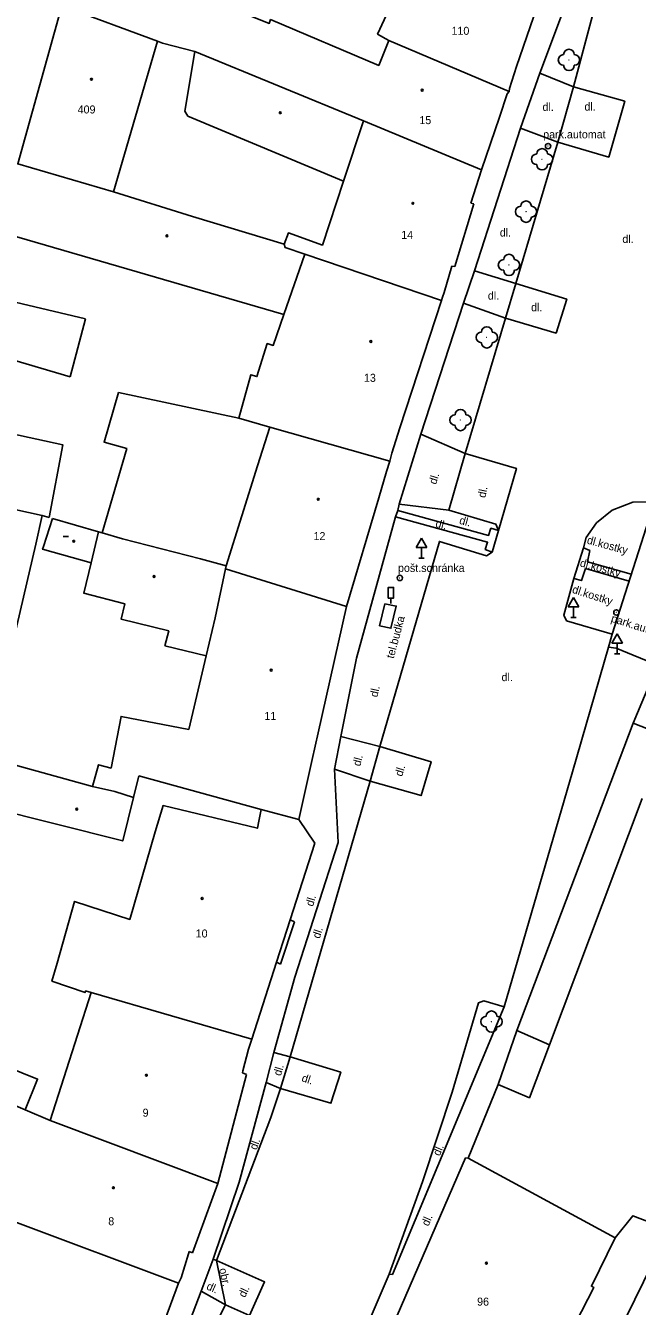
# Model space of a CAD drawing. Extents: x -794191 to -788944, y -1117087 to -1105044.
# Drawn here: x -791591.4 to -791534.1, y -1110475.6 to -1110355.6 of the extents above; entities that cross this region are included whole.
import ezdxf

# ---------------------------------------------------------------- set-up
doc = ezdxf.new("R2010")
doc.units = 0
for name, color, linetype in [('Doplněk polohopisu', 7, 'Continuous'), ('Doplňkové značky', 7, 'Continuous'), ('Hranice - ploty_ zdi', 7, 'Continuous'), ('Komunikace', 7, 'Continuous'), ('Pomocné popisy', 7, 'Continuous'), ('Stavební objekty', 7, 'Continuous'), ('Zeleň', 7, 'Continuous'), ('Značky druhů budov', 7, 'Continuous'), ('Čísla popisná', 7, 'Continuous')]:
    doc.layers.add(name, color=color, linetype=linetype)

msp = doc.modelspace()

# ---------------------------------------------------------------- linework, layer by layer
at = {"layer": 'Doplněk polohopisu'}
for p, q in [((-791543.24, -1110360.08), (-791540.47, -1110352.62)), ((-791536.47, -1110412.63), (-791532.546, -1110400.313)), ((-791536.81, -1110413.84), (-791536.09, -1110413.95)), ((-791536.09, -1110413.95), (-791532.24, -1110415.54)), ((-791558.23, -1110423.15), (-791559.14, -1110426.39)), ((-791559.14, -1110426.39), (-791562.48, -1110425.28)), ((-791568.91, -1110454.63), (-791571.42, -1110463.97)), ((-791573.56, -1110471.3), (-791572.69, -1110475.45))]:
    msp.add_line(p, q, dxfattribs=at)
for points in [[(-791543.24, -1110360.08), (-791545.06, -1110365.22), (-791541.56, -1110366.53)], [(-791541.56, -1110366.53), (-791540.1, -1110361.35), (-791543.24, -1110360.08)], [(-791545.06, -1110365.22), (-791549.38, -1110378.6), (-791545.49, -1110379.79)], [(-791545.49, -1110379.79), (-791546.47, -1110383.02), (-791550.4, -1110381.62), (-791549.38, -1110378.6)], [(-791550.25, -1110395.71), (-791554.41, -1110393.89), (-791550.4, -1110381.62)], [(-791554.41, -1110393.89), (-791556.43, -1110400.45), (-791551.78, -1110401.01)], [(-791550.25, -1110395.71), (-791551.78, -1110401.01), (-791547.36, -1110402.34), (-791547.12, -1110402.91)], [(-791556.43, -1110400.45), (-791556.55, -1110401.05), (-791556.77, -1110401.64), (-791548.14, -1110404.02), (-791548.37, -1110404.69), (-791547.73, -1110404.95)], [(-791547.12, -1110402.91), (-791547.84, -1110402.71), (-791548.05, -1110403.38), (-791556.55, -1110401.05)], [(-791556.77, -1110401.64), (-791560.43, -1110414.88), (-791561.91, -1110422.21)], [(-791539.17, -1110404.55), (-791538.57, -1110404.8), (-791538.79, -1110405.85), (-791534.684, -1110407.023)], [(-791534.884, -1110407.652), (-791538.98, -1110406.47), (-791539.35, -1110407.62), (-791540.05, -1110407.43)], [(-791562.48, -1110425.28), (-791561.91, -1110422.21), (-791558.23, -1110423.15)], [(-791562.48, -1110425.28), (-791562.15, -1110432.16), (-791566.21, -1110444.76), (-791568.19, -1110451.84), (-791566.66, -1110452.24)], [(-791557.38, -1110472.58), (-791557.06, -1110472.62), (-791546.59, -1110447.55)], [(-791568.19, -1110451.84), (-791568.91, -1110454.63), (-791567.56, -1110455.19), (-791566.66, -1110452.24)], [(-791573.56, -1110471.3), (-791573.87, -1110471.19), (-791571.42, -1110463.97)], [(-791572.69, -1110475.45), (-791575, -1110474.19), (-791573.87, -1110471.19)], [(-791575, -1110474.19), (-791576.88, -1110479.18), (-791574.91, -1110479.86)]]:
    msp.add_lwpolyline(points, dxfattribs=at)
at = {"layer": 'Doplňkové značky'}
for p, q in [((-791554.34, -1110403.634), (-791554.84, -1110404.5)), ((-791554.34, -1110403.634), (-791553.84, -1110404.5)), ((-791554.84, -1110404.5), (-791553.84, -1110404.5)), ((-791554.34, -1110405.5), (-791554.34, -1110404.5)), ((-791554.59, -1110405.5), (-791554.09, -1110405.5)), ((-791557.2, -1110409.75), (-791557.2, -1110409.25)), ((-791540.09, -1110409.194), (-791540.59, -1110410.06)), ((-791540.09, -1110409.194), (-791539.59, -1110410.06)), ((-791540.59, -1110410.06), (-791539.59, -1110410.06)), ((-791540.09, -1110411.06), (-791540.09, -1110410.06)), ((-791540.34, -1110411.06), (-791539.84, -1110411.06)), ((-791536.02, -1110412.614), (-791536.52, -1110413.48)), ((-791536.02, -1110412.614), (-791535.52, -1110413.48)), ((-791536.52, -1110413.48), (-791535.52, -1110413.48)), ((-791536.27, -1110414.48), (-791535.77, -1110414.48)), ((-791536.02, -1110414.48), (-791536.02, -1110413.48))]:
    msp.add_line(p, q, dxfattribs=at)
msp.add_lwpolyline([(-791557.45, -1110409.25), (-791556.95, -1110409.25), (-791556.95, -1110408.25), (-791557.45, -1110408.25)], close=True, dxfattribs=at)
for centre, radius in [((-791542.481, -1110366.91), 0.25), ((-791542.481, -1110366.91), 0.0005), ((-791556.37, -1110407.37), 0.25), ((-791556.37, -1110407.37), 0.0005), ((-791536.081, -1110410.6), 0.25), ((-791536.081, -1110410.6), 0.0005)]:
    msp.add_circle(centre, radius, dxfattribs=at)
at = {"layer": 'Hranice - ploty_ zdi'}
for p, q in [((-791566.25, -1110439.59), (-791567.54, -1110443.56)), ((-791566.65, -1110439.39), (-791566.25, -1110439.59)), ((-791567.92, -1110443.37), (-791567.54, -1110443.56))]:
    msp.add_line(p, q, dxfattribs=at)
for points in [[(-791558.29, -1110411.84), (-791557.2, -1110412.08), (-791556.71, -1110410), (-791557.76, -1110409.8)], [(-791557.76, -1110409.8), (-791558.29, -1110411.84)]]:
    msp.add_lwpolyline(points, dxfattribs=at)
at = {"layer": 'Komunikace'}
for points in [[(-791547.73, -1110404.95), (-791547.12, -1110402.91), (-791545.45, -1110397.11), (-791550.25, -1110395.71), (-791546.47, -1110383.02), (-791541.73, -1110384.42), (-791540.73, -1110381.25), (-791545.49, -1110379.79), (-791541.56, -1110366.53), (-791536.8, -1110367.94), (-791535.3, -1110362.71), (-791540.1, -1110361.35), (-791536.38, -1110347.37), (-791534.12, -1110347.94)], [(-791560.72, -1110480.4), (-791557.38, -1110472.58), (-791554.25, -1110463.94), (-791551.48, -1110455.54), (-791549.01, -1110447.16), (-791548.51, -1110446.98), (-791546.59, -1110447.55), (-791540.2, -1110425.54), (-791536.81, -1110413.84), (-791536.47, -1110412.63), (-791540.74, -1110411.37), (-791540.99, -1110410.84), (-791540.05, -1110407.43), (-791539.17, -1110404.55), (-791538.9, -1110403.57), (-791537.94, -1110402.21), (-791536.48, -1110401.01), (-791534.54, -1110400.27), (-791532.87, -1110400.23), (-791531.04, -1110400.7), (-791528.05, -1110401.83)], [(-791558.23, -1110423.15), (-791552.66, -1110403.95), (-791548.24, -1110405.29), (-791547.73, -1110404.95)], [(-791582.68, -1110495.27), (-791576.54, -1110483.05), (-791574.37, -1110484.19), (-791572.74, -1110481), (-791574.91, -1110479.86), (-791572.69, -1110475.45), (-791570.45, -1110476.46), (-791569.04, -1110473.32), (-791573.56, -1110471.3), (-791568.46, -1110457.9), (-791567.56, -1110455.19), (-791562.83, -1110456.58), (-791561.9, -1110453.67), (-791566.66, -1110452.24), (-791559.14, -1110426.39), (-791554.38, -1110427.75), (-791553.44, -1110424.58), (-791558.23, -1110423.15)]]:
    msp.add_lwpolyline(points, dxfattribs=at)
at = {"layer": 'Stavební objekty'}
for p, q in [((-791542.96, -1110352.24), (-791545.43, -1110359.44)), ((-791557.41, -1110357.01), (-791546.14, -1110361.8)), ((-791545.43, -1110359.44), (-791546.1, -1110361.51)), ((-791546.1, -1110361.51), (-791546.14, -1110361.8)), ((-791559.78, -1110364.55), (-791548.72, -1110369.14)), ((-791549.73, -1110372.26), (-791548.72, -1110369.14)), ((-791551.21, -1110378.2), (-791549.44, -1110372.31)), ((-791549.73, -1110372.26), (-791549.44, -1110372.31)), ((-791565.27, -1110377.03), (-791552.47, -1110381.38)), ((-791551.5, -1110378.15), (-791551.21, -1110378.2)), ((-791585.83, -1110383.09), (-791594.29, -1110381.09)), ((-791552.47, -1110381.38), (-791556.36, -1110393.29)), ((-791587.26, -1110388.53), (-791585.83, -1110383.09)), ((-791595.6, -1110386.07), (-791587.26, -1110388.53)), ((-791582.72, -1110389.98), (-791571.46, -1110392.4)), ((-791571.46, -1110392.4), (-791568.54, -1110393.24)), ((-791568.54, -1110393.24), (-791569.7, -1110396.87)), ((-791568.54, -1110393.24), (-791557.31, -1110396.43)), ((-791556.36, -1110393.29), (-791557.13, -1110395.68)), ((-791557.31, -1110396.43), (-791557.62, -1110397.39)), ((-791557.13, -1110395.68), (-791557.31, -1110396.43)), ((-791572.63, -1110406.22), (-791569.7, -1110396.87)), ((-791557.62, -1110397.39), (-791558.35, -1110399.87)), ((-791558.35, -1110399.87), (-791561.36, -1110410.05)), ((-791584.59, -1110403.05), (-791588.92, -1110401.8)), ((-791575.04, -1110405.59), (-791572.63, -1110406.22)), ((-791572.63, -1110406.22), (-791572.7, -1110406.51)), ((-791572.7, -1110406.51), (-791561.36, -1110410.05)), ((-791561.36, -1110410.05), (-791564.02, -1110421.89)), ((-791574.52, -1110414.66), (-791578.39, -1110413.73)), ((-791534.51, -1110420.97), (-791532.24, -1110415.54)), ((-791564.02, -1110421.89), (-791564.57, -1110424.37)), ((-791564.57, -1110424.37), (-791565.83, -1110430.01)), ((-791581.34, -1110427.93), (-791580.84, -1110425.9)), ((-791569.35, -1110429.06), (-791580.84, -1110425.9)), ((-791569.35, -1110429.06), (-791565.83, -1110430.01)), ((-791564.32, -1110432.2), (-791565.83, -1110430.01)), ((-791566.65, -1110439.39), (-791564.32, -1110432.2)), ((-791566.65, -1110439.39), (-791567.92, -1110443.37)), ((-791567.92, -1110443.37), (-791570.24, -1110450.59)), ((-791585.28, -1110446.21), (-791589.13, -1110458.18)), ((-791585.28, -1110446.21), (-791570.24, -1110450.59)), ((-791547.16, -1110454.82), (-791545.41, -1110449.76)), ((-791545.41, -1110449.76), (-791542.36, -1110451.1)), ((-791570.56, -1110451.52), (-791571.08, -1110453.54)), ((-791570.24, -1110450.59), (-791570.56, -1110451.52)), ((-791570.73, -1110453.88), (-791573.43, -1110464.11)), ((-791571.08, -1110453.54), (-791571.11, -1110453.72)), ((-791571.11, -1110453.72), (-791570.73, -1110453.88)), ((-791549.98, -1110461.71), (-791547.16, -1110454.82)), ((-791589.13, -1110458.18), (-791573.43, -1110464.11)), ((-791558.69, -1110481.24), (-791550.21, -1110461.69)), ((-791550.21, -1110461.69), (-791549.98, -1110461.71)), ((-791549.98, -1110461.71), (-791536.18, -1110469.19)), ((-791573.43, -1110464.11), (-791575.8, -1110470.6)), ((-791592.46, -1110467.69), (-791577.12, -1110473.42)), ((-791576.1, -1110470.48), (-791575.8, -1110470.6)), ((-791577.12, -1110473.42), (-791583.09, -1110489.66))]:
    msp.add_line(p, q, dxfattribs=at)
for points in [[(-791588.05, -1110353.77), (-791585.91, -1110348.42), (-791568.61, -1110355.42), (-791568.48, -1110355.06), (-791558.35, -1110359.35), (-791557.41, -1110357.01)], [(-791592.17, -1110368.58), (-791588.05, -1110353.77), (-791579.09, -1110357.07)], [(-791557.41, -1110357.01), (-791558.45, -1110356.41), (-791557.42, -1110354.19), (-791558.98, -1110353.47)], [(-791575.58, -1110358.04), (-791578.61, -1110357.25), (-791579.09, -1110357.07), (-791583.2, -1110371.2)], [(-791561.65, -1110370.2), (-791576.23, -1110364.1), (-791576.5, -1110363.63), (-791575.58, -1110358.04), (-791559.78, -1110364.55)], [(-791546.14, -1110361.8), (-791546.31, -1110362), (-791547.04, -1110364.19), (-791548.72, -1110369.14)], [(-791567.2, -1110376.11), (-791566.81, -1110375.04), (-791563.63, -1110376.18), (-791561.65, -1110370.2), (-791559.78, -1110364.55)], [(-791567.23, -1110382.69), (-791595.73, -1110374.41), (-791593.9, -1110368.09), (-791592.17, -1110368.58), (-791583.2, -1110371.2), (-791575.81, -1110373.5), (-791567.2, -1110376.11), (-791567.1, -1110376.41), (-791565.27, -1110377.03)], [(-791571.46, -1110392.4), (-791570.32, -1110388.33), (-791569.76, -1110388.5), (-791568.79, -1110385.41), (-791568.23, -1110385.58), (-791567.23, -1110382.69), (-791565.27, -1110377.03)], [(-791552.47, -1110381.38), (-791552.36, -1110381.05), (-791552.23, -1110380.61), (-791551.5, -1110378.15)], [(-791582.72, -1110389.98), (-791584.08, -1110394.63), (-791581.96, -1110395.24), (-791584.26, -1110403.14)], [(-791589.24, -1110401.71), (-791587.94, -1110394.91), (-791597, -1110392.94)], [(-791590.49, -1110404.19), (-791593.1, -1110415.47), (-791601.41, -1110413.52), (-791598.33, -1110399.68), (-791589.88, -1110401.53)], [(-791589.24, -1110401.71), (-791589.88, -1110401.53), (-791590.49, -1110404.19)], [(-791588.92, -1110401.8), (-791589.76, -1110404.42), (-791589.84, -1110404.67), (-791585.3, -1110405.96), (-791584.59, -1110403.05)], [(-791584.59, -1110403.05), (-791584.26, -1110403.14), (-791582.36, -1110403.69), (-791575.04, -1110405.59)], [(-791585.3, -1110405.96), (-791585.99, -1110408.78), (-791582.15, -1110409.8), (-791582.49, -1110411.22), (-791578.02, -1110412.31), (-791578.39, -1110413.73)], [(-791585.16, -1110426.89), (-791584.61, -1110424.86), (-791583.42, -1110425.18), (-791582.49, -1110420.34), (-791576.15, -1110421.55), (-791574.52, -1110414.66), (-791573.67, -1110411.09), (-791572.7, -1110406.51)], [(-791545.41, -1110449.76), (-791534.51, -1110420.97), (-791523.67, -1110425.21), (-791522.73, -1110422.72), (-791499.28, -1110431.41)], [(-791585.28, -1110446.21), (-791585.82, -1110446.06), (-791585.86, -1110446.21), (-791588.97, -1110445.15), (-791588.49, -1110443.47), (-791586.85, -1110437.67), (-791581.68, -1110439.36), (-791579.29, -1110431.16), (-791578.56, -1110428.69), (-791569.71, -1110430.82), (-791569.58, -1110430.15), (-791569.35, -1110429.06)], [(-791547.16, -1110454.82), (-791544.23, -1110456.07), (-791542.36, -1110451.1), (-791533.66, -1110428.04)], [(-791591.48, -1110457.19), (-791590.32, -1110454.32), (-791597.53, -1110451.42), (-791598.69, -1110454.38)], [(-791593.89, -1110456.34), (-791593.85, -1110456.2), (-791591.48, -1110457.19), (-791589.13, -1110458.18)], [(-791518.71, -1110479.72), (-791523.41, -1110477.72), (-791521.26, -1110472.17), (-791534.54, -1110467.12), (-791536.18, -1110469.19), (-791538.41, -1110473.73), (-791538.18, -1110473.85), (-791541.05, -1110479.43), (-791537.51, -1110481.41), (-791532.75, -1110471.72)], [(-791577.12, -1110473.42), (-791576.87, -1110472.93), (-791576.17, -1110470.69), (-791576.1, -1110470.48)]]:
    msp.add_lwpolyline(points, dxfattribs=at)
msp.add_lwpolyline([(-791581.34, -1110427.93), (-791582.33, -1110432.01), (-791594.9, -1110428.84), (-791593.88, -1110424.5), (-791585.16, -1110426.89), (-791583.07, -1110427.37)], close=True, dxfattribs=at)
at = {"layer": 'Zeleň'}
for centre in [(-791540.52, -1110358.84), (-791543.04, -1110368.14), (-791544.54, -1110373.05), (-791546.14, -1110378.04), (-791548.22, -1110384.83), (-791550.69, -1110392.57), (-791547.78, -1110448.93)]:
    msp.add_circle(centre, 0.0005, dxfattribs=at)
for centre, start, end in [((-791540.52, -1110358.34), 0, 179.99999), ((-791541.02, -1110358.84), 89.99999, 269.99999), ((-791540.02, -1110358.84), 270, 89.99999), ((-791540.52, -1110359.34), 179.99999, 359.99999), ((-791543.54, -1110368.14), 89.99999, 269.99999), ((-791543.04, -1110367.64), 0, 179.99999), ((-791542.54, -1110368.14), 270, 89.99999), ((-791543.04, -1110368.64), 179.99999, 359.99999), ((-791544.54, -1110372.55), 0, 179.99999), ((-791545.04, -1110373.05), 89.99999, 269.99999), ((-791544.54, -1110373.55), 179.99999, 359.99999), ((-791544.04, -1110373.05), 270, 89.99999), ((-791546.14, -1110377.54), 0, 179.99999), ((-791546.64, -1110378.04), 89.99999, 269.99999), ((-791545.64, -1110378.04), 270, 89.99999), ((-791546.14, -1110378.54), 179.99999, 359.99999), ((-791548.72, -1110384.83), 89.99999, 269.99999), ((-791548.22, -1110384.33), 0, 179.99999), ((-791547.72, -1110384.83), 270, 89.99999), ((-791548.22, -1110385.33), 179.99999, 359.99999), ((-791550.69, -1110392.07), 0, 179.99999), ((-791551.19, -1110392.57), 89.99999, 269.99999), ((-791550.19, -1110392.57), 270, 89.99999), ((-791550.69, -1110393.07), 179.99999, 359.99999), ((-791547.78, -1110448.43), 0, 179.99999), ((-791548.28, -1110448.93), 89.99999, 269.99999), ((-791547.28, -1110448.93), 270, 89.99999), ((-791547.78, -1110449.43), 179.99999, 359.99999)]:
    msp.add_arc(centre, 0.5, start, end, dxfattribs=at)
at = {"layer": 'Značky druhů budov'}
msp.add_line((-791587.93, -1110403.48), (-791587.43, -1110403.48), dxfattribs=at)
for centre in [(-791585.27, -1110360.65), (-791554.27, -1110361.67), (-791567.57, -1110363.78), (-791555.14, -1110372.27), (-791578.19, -1110375.32), (-791559.08, -1110385.21), (-791564.01, -1110400), (-791586.93, -1110403.93), (-791579.4, -1110407.23), (-791568.42, -1110416), (-791586.65, -1110429.02), (-791574.9, -1110437.39), (-791580.12, -1110453.96), (-791583.21, -1110464.49), (-791548.26, -1110471.57)]:
    msp.add_circle(centre, 0.0875, dxfattribs=at)

# ---------------------------------------------------------------- texts
at = {"layer": 'Pomocné popisy'}
for s, p in [('dl.', (-791543, -1110363.61)), ('dl.', (-791539.07, -1110363.58)), ('park.automat', (-791542.94, -1110366.18)), ('dl.', (-791547, -1110375.38)), ('dl.', (-791535.52, -1110375.98)), ('dl.', (-791548.12, -1110381.29)), ('dl.', (-791544.07, -1110382.38)), ('pošt.schránka', (-791556.54, -1110406.8)), ('dl.', (-791546.84, -1110417.03))]:
    msp.add_text(s, height=0.75, dxfattribs=at).set_placement(p)
for s, rotation, p in [('dl.', 72.70156, (-791552.97, -1110398.653)), ('dl.', 78.52618, (-791548.357, -1110399.903)), ('dl.', 344.64986, (-791553.09, -1110402.57)), ('dl.', 344.64986, (-791550.85, -1110402.28)), ('dl.kostky', 344.75168, (-791538.89, -1110404.136)), ('dl.kostky', 344.65623, (-791539.55, -1110406.27)), ('dl.kostky', 342.15872, (-791540.28, -1110408.74)), ('tel.budka', 74.90876, (-791556.95, -1110414.97)), ('park.automat', 342.5408, (-791536.642, -1110411.457)), ('dl.', 77.62881, (-791558.467, -1110418.583)), ('dl.', 75.36651, (-791560.084, -1110425.052)), ('dl.', 72.85179, (-791556.155, -1110426.013)), ('dl.', 73.40936, (-791564.51, -1110438.19)), ('dl.', 71.69398, (-791563.89, -1110441.21)), ('dl.', 73.03776, (-791567.53, -1110454.07)), ('dl.', 341.85891, (-791565.63, -1110454.51)), ('dl.', 69.69399, (-791569.8, -1110461.01)), ('dl.', 66.51588, (-791552.64, -1110461.58)), ('dl.', 66.39669, (-791553.7, -1110468.15)), ('obr.', 282.28233, (-791573.31, -1110472.11)), ('dl.', 335.93094, (-791574.558, -1110473.982)), ('dl.', 65.00577, (-791570.869, -1110474.834))]:
    msp.add_text(s, height=0.75, rotation=rotation, dxfattribs=at).set_placement(p)
at = {"layer": 'Čísla popisná'}
for s, p in [('110', (-791551.53, -1110356.48)), ('409', (-791586.56, -1110363.85)), ('15', (-791554.54, -1110364.85)), ('14', (-791556.24, -1110375.6)), ('13', (-791559.73, -1110388.99)), ('12', (-791564.46, -1110403.82)), ('11', (-791569.06, -1110420.67)), ('10', (-791575.5, -1110441.05)), ('9', (-791580.47, -1110457.84)), ('8', (-791583.69, -1110468.01)), ('96', (-791549.13, -1110475.54))]:
    msp.add_text(s, height=0.75, dxfattribs=at).set_placement(p)

doc.saveas('drawing.dxf')
